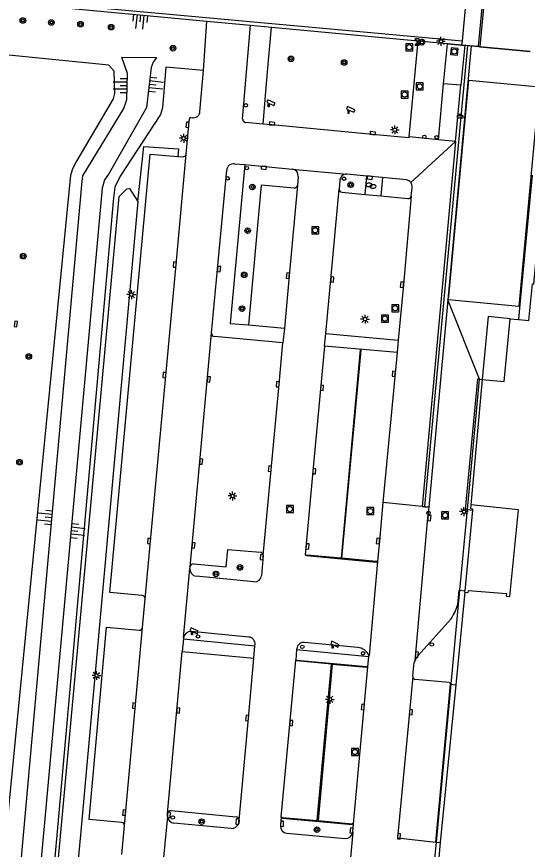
# Model space of a CAD drawing. Extents: x 132994 to 136000, y 393499 to 395512.
# Drawn here: x 133287.9 to 133361.1, y 394439.8 to 394559.2 of the extents above; entities that cross this region are included whole.
import ezdxf

# ---------------------------------------------------------------- set-up
doc = ezdxf.new("R2010")
doc.units = 0
for name, color, linetype in [('gg-afsc-damwand', 7, 'Continuous'), ('gg-afsc-muur', 7, 'Continuous'), ('gg-bbg-hoofdgebouw', 7, 'Continuous'), ('gg-bbg-overig bouwwerk', 7, 'Continuous'), ('gg-bbg-pand onderbouw', 7, 'Continuous'), ('gg-knt-BGT kruinlijn', 7, 'Continuous'), ('gg-knt-bovenkant onderkant talud', 7, 'Continuous'), ('gg-knt-trap', 7, 'Continuous'), ('gg-knt-verharding', 7, 'Continuous'), ('gg-knt-verharding nz', 7, 'Continuous'), ('gg-kntw-greppel-droge sloot', 7, 'Continuous'), ('gg-kwrk-keermuur', 7, 'Continuous'), ('gt-grn-afwateringsgoot', 7, 'Continuous'), ('gt-grn-groengrens', 7, 'Continuous'), ('gt-grn-weggrens', 7, 'Continuous'), ('gt-symb-afsluitpaal', 7, 'Continuous'), ('gt-symb-afvalbak', 7, 'Continuous'), ('gt-symb-boom', 7, 'Continuous'), ('gt-symb-brandkraan', 7, 'Continuous'), ('gt-symb-camera', 7, 'Continuous'), ('gt-symb-kolk', 7, 'Continuous'), ('gt-symb-lichtmast', 7, 'Continuous'), ('gt-symb-rioolschacht', 7, 'Continuous'), ('gt-symb-talud symbool', 7, 'Continuous'), ('gt-symb-verkeersbordpaal', 7, 'Continuous'), ('gt-symb-vulpunt droge blusleiding', 7, 'Continuous')]:
    doc.layers.add(name, color=color, linetype=linetype)

# ---------------------------------------------------------------- blocks, each defined once
blk = doc.blocks.new('gt0-VDB')
at = {"layer": 'gt-symb-vulpunt droge blusleiding'}
for p, q in [((0, 0.1), (0.08, 0.1)), ((0.08, -0.1), (0, -0.1))]:
    blk.add_line(p, q, dxfattribs=at)
blk.add_lwpolyline([(0, -0.1), (0, -0.5), (-0.49, -0.5), (-0.49, -0.25), (-0.24, -0.25), (-0.24, 0.25), (-0.49, 0.25), (-0.49, 0.5), (0, 0.5), (0, 0.1)], dxfattribs=at)
blk.add_circle((0.46, 0), 0.243, dxfattribs=at)
blk.add_arc((0.46, 0), 0.395, 195.1335, 164.8665, dxfattribs=at)
blk = doc.blocks.new('gt0-LMAST')
at = {"layer": 'gt-symb-lichtmast'}
for p, q in [((-0.18, 0.17), (-0.45, 0.44)), ((0, 0.25), (0, 0.62)), ((0.17, 0.17), (0.44, 0.44)), ((-0.25, 0), (-0.63, 0)), ((-0.18, -0.18), (-0.45, -0.45)), ((0, -0.25), (0, -0.63)), ((0.44, -0.45), (0.17, -0.18)), ((0.25, 0), (0.62, 0))]:
    blk.add_line(p, q, dxfattribs=at)
blk.add_circle((0, 0), 0.25, dxfattribs=at)
blk = doc.blocks.new('gt0-RS')
at = {"layer": 'gt-symb-rioolschacht'}
blk.add_lwpolyline([(-0.5, -0.5), (0.5, -0.5), (0.5, 0.5), (-0.5, 0.5)], close=True, dxfattribs=at)
blk.add_circle((0, 0), 0.375, dxfattribs=at)
blk = doc.blocks.new('gt0-KOLK')
at = {"layer": 'gt-symb-kolk'}
blk.add_lwpolyline([(0, 0), (0.37, 0), (0.37, 0.4), (-0.38, 0.4), (-0.38, 0), (0, 0)], dxfattribs=at)
blk = doc.blocks.new('gt0-CAMERA')
at = {"layer": 'gt-symb-camera'}
for points in [[(0.07, 0.48), (0.75, 0.16), (0.92, 0.51), (-0.12, 1), (-0.28, 0.65), (-0.07, 0.55)], [(0.07, 0.48), (0.07, 0), (-0.07, 0), (-0.07, 0.55)]]:
    blk.add_lwpolyline(points, dxfattribs=at)
blk = doc.blocks.new('gt0-VPAAL')
at = {"layer": 'gt-symb-verkeersbordpaal'}
blk.add_circle((0, 0), 0.25, dxfattribs=at)
blk = doc.blocks.new('gt0-TALUD_1')
at = {"layer": 'gt-symb-talud symbool'}
for p, q in [((-1, -1), (-1, 0)), ((-0.5, -2), (-0.5, 0)), ((0, -1), (0, 0)), ((0.5, -2), (0.5, 0)), ((1, -1), (1, 0))]:
    blk.add_line(p, q, dxfattribs=at)
blk = doc.blocks.new('gt0-BOOM')
at = {"layer": 'gt-symb-boom'}
for radius in [0.4, 0.2]:
    blk.add_circle((0, 0), radius, dxfattribs=at)
blk = doc.blocks.new('gt0-APAAL')
at = {"layer": 'gt-symb-afsluitpaal'}
blk.add_circle((0, 0), 0.25, dxfattribs=at)
blk = doc.blocks.new('gt0-ABAK')
at = {"layer": 'gt-symb-afvalbak'}
blk.add_lwpolyline([(0.38, -0.5), (-0.38, -0.5), (-0.38, -0.1), (0.38, -0.1)], close=True, dxfattribs=at)
blk.add_circle((0, 0), 0.1, dxfattribs=at)
blk = doc.blocks.new('gt0-BR')
at = {"layer": 'gt-symb-brandkraan'}
for centre, radius, start, end in [((-0.24, 0), 0.206, 107.5669, 252.4331), ((0.6, -2.66), 3, 106.892, 107.5669), ((0, -0.69), 0.938, 73.108, 106.892), ((-0.6, -2.66), 3, 72.4331, 73.108), ((0.24, 0), 0.206, 287.567, 72.4331), ((0.6, 2.66), 3, 252.4331, 253.108), ((0, 0.69), 0.938, 253.108, 286.8921), ((-0.6, 2.66), 3, 286.8921, 287.567)]:
    blk.add_arc(centre, radius, start, end, dxfattribs=at)

msp = doc.modelspace()

# ---------------------------------------------------------------- linework, layer by layer
at = {"layer": 'gg-afsc-damwand'}
for p, q in [((133346.37, 394488.92), (133352.52, 394555.03)), ((133352.99, 394554.98), (133349.65, 394518.59)), ((133349.65, 394518.59), (133346.92, 394488.82))]:
    msp.add_line(p, q, dxfattribs=at)
msp.add_lwpolyline([(133346.92, 394488.82), (133346.37, 394488.86), (133346.37, 394488.92)], dxfattribs=at)
at = {"layer": 'gg-afsc-muur'}
msp.add_lwpolyline([(133352.1, 394476.66), (133352.6, 394476.61), (133352.62, 394476.91), (133358.06, 394476.46), (133358.03, 394476.06), (133358.53, 394476.02), (133359.8, 394488.46), (133352.95, 394489.16)], dxfattribs=at)
at = {"layer": 'gg-bbg-hoofdgebouw'}
for p, q in [((133358.61, 394515.87), (133359.8, 394515.76)), ((133352.47, 394488.49), (133354.22, 394507.21)), ((133354.22, 394507.21), (133354.6, 394507.17)), ((133351.39, 394476.92), (133352.47, 394488.49)), ((133350.14, 394463.45), (133351.39, 394476.92)), ((133348.03, 394440.82), (133350.14, 394463.45)), ((133347.52, 394435.32), (133348.03, 394440.82))]:
    msp.add_line(p, q, dxfattribs=at)
for points in [[(133359.8, 394515.76), (133361.27, 394515.63), (133361.79, 394520.86), (133362, 394520.84), (133363.43, 394536.27)], [(133354.6, 394507.17), (133357.74, 394506.86), (133358.61, 394515.87)]]:
    msp.add_lwpolyline(points, dxfattribs=at)
at = {"layer": 'gg-bbg-overig bouwwerk'}
msp.add_lwpolyline([(133349.74, 394518.58), (133352.69, 394550.07), (133362.77, 394549.09), (133359.82, 394517.6), (133349.74, 394518.58)], dxfattribs=at)
at = {"layer": 'gg-bbg-pand onderbouw'}
for p, q in [((133263.68, 394563.35), (133315.13, 394558.55)), ((133315.13, 394558.55), (133321.41, 394557.97)), ((133321.41, 394557.97), (133324.42, 394557.69)), ((133324.42, 394557.69), (133345.41, 394555.73)), ((133345.41, 394555.73), (133349.62, 394555.34)), ((133349.62, 394555.34), (133351.64, 394555.15)), ((133351.64, 394555.15), (133354.07, 394554.92)), ((133354.07, 394554.92), (133354.25, 394554.91)), ((133354.25, 394554.91), (133361.48, 394554.23)), ((133361.74, 394536.46), (133360, 394517.9)), ((133360, 394517.9), (133359.8, 394515.76)), ((133354.6, 394507.17), (133352.95, 394489.16)), ((133353.19, 394488.42), (133352.12, 394476.85)), ((133352.1, 394476.66), (133350.8, 394463.39)), ((133352.1, 394476.66), (133352.12, 394476.85)), ((133350.8, 394463.39), (133348.58, 394440.77)), ((133348.58, 394440.77), (133348.04, 394435.27))]:
    msp.add_line(p, q, dxfattribs=at)
for points in [[(133358.61, 394515.87), (133355.44, 394516.16), (133354.6, 394507.17)], [(133352.95, 394489.16), (133352.9, 394488.63), (133353.21, 394488.61), (133353.19, 394488.42)]]:
    msp.add_lwpolyline(points, dxfattribs=at)
at = {"layer": 'gg-knt-BGT kruinlijn'}
msp.add_lwpolyline([(133297.28, 394535.58), (133297.37, 394536.34), (133303.25, 394545.99), (133303.65, 394547.29), (133303.76, 394551.04), (133302.95, 394553.37), (133307.93, 394553.31), (133307.43, 394552.63), (133307.15, 394551.87), (133306.48, 394546.14), (133306.07, 394545.38), (133301.13, 394536.73), (133300.45, 394535.77), (133300.15, 394534.6), (133291.81, 394443.11), (133284.05, 394359.55), (133282.25, 394360.94), (133281.64, 394361.9), (133297.28, 394535.58)], dxfattribs=at)
at = {"layer": 'gg-knt-bovenkant onderkant talud'}
for points in [[(133285.26, 394428.26), (133286.58, 394443.78), (133295.63, 394536.47), (133295.92, 394537.38), (133296.34, 394538.21), (133301.78, 394547.4), (133301.94, 394548.16), (133301.86, 394551.35), (133301.07, 394552.24), (133273.32, 394554.99), (133263.68, 394563.35)], [(133314.67, 394551.47), (133309.24, 394551.92), (133308.77, 394546.08), (133308.47, 394545.14), (133302.71, 394536.3), (133301.95, 394534.74), (133301.77, 394533.18), (133293.71, 394442.86), (133285.33, 394351.29)]]:
    msp.add_lwpolyline(points, dxfattribs=at)
at = {"layer": 'gg-knt-trap'}
for p, q in [((133349.06, 394549.56), (133349.61, 394555.29)), ((133349.61, 394555.29), (133351.64, 394555.11)), ((133352.1, 394555.07), (133351.55, 394549.34)), ((133351.55, 394549.34), (133349.06, 394549.56))]:
    msp.add_line(p, q, dxfattribs=at)
at = {"layer": 'gg-knt-verharding'}
for p, q in [((133353.05, 394570.34), (133351.71, 394555.67)), ((133351.71, 394555.67), (133263.19, 394563.77)), ((133320.26, 394544.47), (133321.41, 394557.97)), ((133344.12, 394541.92), (133345.41, 394555.73)), ((133349.61, 394555.29), (133349.62, 394555.34)), ((133351.71, 394555.67), (133351.64, 394555.15)), ((133351.64, 394555.15), (133351.64, 394555.11)), ((133351.64, 394555.11), (133352.1, 394555.07)), ((133352.1, 394555.07), (133352.52, 394555.03)), ((133352.52, 394555.03), (133352.99, 394554.98)), ((133352.99, 394554.98), (133354.07, 394554.88)), ((133354.07, 394554.88), (133354.25, 394554.86)), ((133354.25, 394554.86), (133361.48, 394554.16)), ((133314.15, 394545.55), (133314.67, 394551.47)), ((133323.18, 394543.75), (133323.77, 394550.72)), ((133348.33, 394541.51), (133349.06, 394549.56)), ((133350.74, 394541.27), (133351.55, 394549.34)), ((133312.86, 394544.71), (133313.03, 394544.69)), ((133323.18, 394543.75), (133320.65, 394544)), ((133348.33, 394541.51), (133344.12, 394541.92)), ((133350.74, 394541.27), (133345.97, 394488.96)), ((133350.74, 394541.27), (133348.33, 394541.51)), ((133310.98, 394539.14), (133311.66, 394539.08)), ((133319.1, 394538.08), (133320.58, 394537.96)), ((133320.58, 394537.96), (133327.38, 394537.31)), ((133328.23, 394536.26), (133328.13, 394535.01)), ((133338.06, 394536.32), (133335.18, 394536.59)), ((133337.81, 394533.69), (133338.06, 394536.32)), ((133340.28, 394536.11), (133338.06, 394536.32)), ((133340.28, 394536.11), (133340.04, 394533.48)), ((133343.69, 394535.78), (133340.28, 394536.11)), ((133334.19, 394535.67), (133334.08, 394534.46)), ((133344.42, 394533.42), (133344.57, 394534.65)), ((133334.49, 394534), (133337.81, 394533.69)), ((133337.81, 394533.69), (133340.04, 394533.48)), ((133340.04, 394533.48), (133343.95, 394533.11)), ((133321.08, 394514.99), (133326.24, 394514.51)), ((133326.24, 394514.51), (133326.02, 394512.41)), ((133326.02, 394512.41), (133316.21, 394513.3)), ((133332, 394511.94), (133332.18, 394513.74)), ((133332.18, 394513.74), (133342.55, 394512.79)), ((133342.55, 394512.79), (133342.39, 394511)), ((133342.39, 394511), (133332, 394511.94)), ((133345.97, 394488.96), (133346.37, 394488.92)), ((133352.47, 394488.49), (133353.19, 394488.42)), ((133323.22, 394481.89), (133322.96, 394479.05)), ((133312.71, 394480.05), (133312.73, 394480.31)), ((133321.88, 394478.16), (133313.61, 394478.93)), ((133351.39, 394476.92), (133352.12, 394476.85)), ((133305.91, 394471.59), (133306.29, 394475.68)), ((133321.14, 394470.22), (133312.89, 394471)), ((133311.78, 394469.96), (133311.61, 394468.16)), ((133311.8, 394470.11), (133311.78, 394469.96)), ((133311.78, 394469.96), (133322.02, 394468.96)), ((133322.02, 394468.96), (133322.04, 394469.14)), ((133336.74, 394468.71), (133329.14, 394469.45)), ((133311.61, 394468.16), (133321.87, 394467.18)), ((133321.87, 394467.18), (133322.02, 394468.96)), ((133328, 394468.41), (133327.86, 394466.89)), ((133328.02, 394468.56), (133328, 394468.41)), ((133328, 394468.41), (133338.36, 394467.43)), ((133328.05, 394466.88), (133327.86, 394466.89)), ((133338.19, 394465.93), (133338.36, 394467.43)), ((133338.36, 394467.43), (133338.38, 394467.59)), ((133338.02, 394465.95), (133338.19, 394465.93)), ((133349.84, 394463.68), (133345, 394464.14)), ((133347.95, 394440.83), (133350.03, 394463.46)), ((133350.03, 394463.46), (133350.14, 394463.45)), ((133350.14, 394463.45), (133350.8, 394463.39)), ((133310, 394445.33), (133319.33, 394444.45)), ((133309.48, 394444.47), (133309.5, 394444.94)), ((133319.74, 394443.96), (133319.7, 394443.5)), ((133325.78, 394444.37), (133325.71, 394443.19)), ((133325.99, 394444.36), (133325.78, 394444.37)), ((133302.96, 394439.06), (133303.32, 394443.19)), ((133318.61, 394442.77), (133310.38, 394443.55)), ((133336.16, 394443.43), (133335.96, 394443.45)), ((133336.03, 394442.24), (133336.16, 394443.43)), ((133326.59, 394442.08), (133334.96, 394441.33)), ((133347.95, 394440.83), (133348.03, 394440.82)), ((133348.03, 394440.82), (133348.58, 394440.77))]:
    msp.add_line(p, q, dxfattribs=at)
for points in [[(133312.17, 394539.47), (133312.57, 394543.66), (133312.64, 394544.53)], [(133344.12, 394541.92), (133344.1, 394541.79), (133338.89, 394542.27), (133324.46, 394543.65), (133323.18, 394543.75)], [(133305.88, 394476.17), (133301.23, 394476.62), (133307, 394539.48), (133310.98, 394539.14)], [(133315.82, 394513.79), (133316.68, 394522.99), (133317.99, 394537.18)], [(133320.58, 394537.96), (133318.49, 394515.18), (133321.08, 394514.99)], [(133327.63, 394534.6), (133322.94, 394535.03), (133321.08, 394514.99)], [(133352.47, 394488.49), (133352.19, 394488.51), (133353.95, 394507.24), (133354.22, 394507.21)], [(133313.23, 394480.7), (133317.92, 394480.29), (133318.13, 394482.79), (133322.8, 394482.37)], [(133351.11, 394474.91), (133351.27, 394476.93), (133351.39, 394476.92)], [(133350.15, 394472.85), (133345.39, 394467.55), (133345.15, 394467.23), (133344.96, 394466.88)], [(133302.93, 394443.65), (133298.26, 394444.08), (133300.75, 394471.65), (133305.44, 394471.19)], [(133344.63, 394464.63), (133344.77, 394466.14), (133344.83, 394466.52), (133344.96, 394466.88)]]:
    msp.add_lwpolyline(points, dxfattribs=at)
for centre, radius, start, end in [((133313.21, 394545.62), 0.942, 259.3115, 356.0389), ((133312.85, 394544.5), 0.214, 89.6025, 171.111), ((133320.73, 394544.46), 0.464, 178.1902, 260.5075), ((133311.7, 394539.56), 0.476, 265.9019, 349.7848), ((133318.96, 394537.1), 0.979, 82.3377, 175.6354), ((133327.25, 394536.34), 0.976, 355.5525, 82.6848), ((133335.13, 394535.65), 0.945, 87.0838, 178.7934), ((133327.64, 394535.1), 0.497, 269.3935, 349.1346), ((133343.5, 394534.73), 1.07, 37.7612, 79.8756), ((133343.5, 394534.73), 1.07, 355.7977, 37.8585), ((133334.52, 394534.43), 0.438, 176.9876, 266.5726), ((133344.03, 394533.49), 0.389, 257.5049, 349.42), ((133316.29, 394513.77), 0.475, 177.2651, 259.6254), ((133322.78, 394481.93), 0.441, 354.7736, 86.8007), ((133313.74, 394479.96), 1.03, 175.023, 262.7984), ((133313.17, 394480.26), 0.445, 83.1261, 173.1986), ((133321.97, 394479.15), 0.999, 265.2206, 354.2334), ((133305.83, 394475.71), 0.459, 355.8254, 84.29), ((133342.64, 394477.59), 8.89, 327.7147, 342.4219), ((133305.45, 394471.65), 0.458, 268.7867, 352.4566), ((133312.79, 394470.01), 0.994, 84.2369, 174.0776), ((133321.06, 394469.23), 0.989, 354.4996, 84.8606), ((133329, 394468.48), 0.981, 81.663, 175.03), ((133336.57, 394466.71), 2.01, 25.9536, 85.1602), ((133345.1, 394464.61), 0.479, 176.9196, 257.7791), ((133349.83, 394463.48), 0.197, 354.0241, 87.1785), ((133309.98, 394444.85), 0.485, 87.3421, 169.2457), ((133310.48, 394444.54), 0.996, 183.9672, 264.6508), ((133319.27, 394443.99), 0.462, 356.3794, 83.1393), ((133302.89, 394443.22), 0.428, 355.7986, 84.8869), ((133318.71, 394443.79), 1.03, 264.6315, 343.6208), ((133326.71, 394443.08), 1.01, 174.0017, 263.1792), ((133335.03, 394442.33), 1, 265.8103, 354.9591)]:
    msp.add_arc(centre, radius, start, end, dxfattribs=at)
at = {"layer": 'gg-knt-verharding nz'}
for p, q in [((133342.39, 394511), (133340.37, 394489.49)), ((133339.59, 394481.04), (133339.39, 394481.06)), ((133303.32, 394443.19), (133305.91, 394471.59)), ((133325.78, 394444.37), (133327.86, 394466.89))]:
    msp.add_line(p, q, dxfattribs=at)
for points in [[(133306.29, 394475.68), (133307.05, 394483.96), (133310.73, 394523.62), (133312.17, 394539.47)], [(133328.13, 394535.01), (133326.95, 394522.02), (133326.24, 394514.51)], [(133332.18, 394513.74), (133332.91, 394521.5), (133334.08, 394534.46)], [(133344.42, 394533.42), (133343.29, 394520.73), (133342.55, 394512.79)], [(133312.73, 394480.31), (133313.02, 394483.39), (133314.11, 394495.39), (133315.82, 394513.79)], [(133323.22, 394481.89), (133325.49, 394506.46), (133326.02, 394512.41)], [(133332, 394511.94), (133330.33, 394494.01), (133329.24, 394481.99), (133329.43, 394481.97)], [(133340.37, 394489.49), (133339.85, 394483.98), (133339.59, 394481.04)], [(133344.96, 394466.88), (133346.82, 394487.29), (133346.97, 394488.82), (133346.92, 394488.82)], [(133309.5, 394444.94), (133310.85, 394459.7), (133311.61, 394468.16)], [(133319.74, 394443.96), (133321.11, 394458.6), (133321.87, 394467.18)], [(133336.16, 394443.43), (133337.69, 394460.18), (133338.19, 394465.93)], [(133344.63, 394464.63), (133344.18, 394459.46), (133342.45, 394441.44), (133347.95, 394440.83)]]:
    msp.add_lwpolyline(points, dxfattribs=at)
at = {"layer": 'gg-kntw-greppel-droge sloot'}
msp.add_line((133285.86, 394351.07), (133302.57, 394533.38), dxfattribs=at)
for points in [[(133302.57, 394533.38), (133303.67, 394534.47), (133304.05, 394534.52), (133305.22, 394532.67)], [(133305.22, 394532.67), (133297.07, 394442.38), (133288.41, 394350.06)]]:
    msp.add_lwpolyline(points, dxfattribs=at)
at = {"layer": 'gg-kwrk-keermuur'}
for p, q in [((133314.67, 394551.47), (133315.13, 394558.55)), ((133323.77, 394550.72), (133324.42, 394557.69)), ((133338.02, 394465.95), (133328.05, 394466.88))]:
    msp.add_line(p, q, dxfattribs=at)
for points in [[(133339.39, 394481.06), (133334.49, 394481.51), (133337.24, 394511.37), (133337.12, 394511.38), (133334.37, 394481.52), (133329.43, 394481.97)], [(133339.39, 394481.06), (133339.38, 394480.93), (133329.42, 394481.86), (133329.43, 394481.97)], [(133325.99, 394444.36), (133330.92, 394443.91), (133332.98, 394466.31), (133328.04, 394466.79), (133328.05, 394466.88)], [(133338.02, 394465.95), (133338.01, 394465.83), (133333.11, 394466.3), (133331.08, 394443.9), (133335.96, 394443.45)], [(133325.99, 394444.36), (133325.98, 394444.24), (133335.95, 394443.35), (133335.96, 394443.45)]]:
    msp.add_lwpolyline(points, dxfattribs=at)
at = {"layer": 'gt-grn-afwateringsgoot'}
for p, q in [((133354.07, 394554.92), (133355.49, 394570.2)), ((133355.68, 394570.19), (133354.25, 394554.91)), ((133354.07, 394554.88), (133354.07, 394554.92)), ((133354.25, 394554.91), (133354.25, 394554.86))]:
    msp.add_line(p, q, dxfattribs=at)
at = {"layer": 'gt-grn-groengrens'}
msp.add_lwpolyline([(133305.22, 394532.67), (133306.08, 394540.56), (133311.07, 394540.22), (133310.98, 394539.14)], dxfattribs=at)
at = {"layer": 'gt-grn-weggrens'}
for p, q in [((133344.35, 394535.39), (133350.74, 394541.27)), ((133327.38, 394537.31), (133335.18, 394536.59)), ((133354.22, 394507.21), (133349.65, 394518.59)), ((133345.97, 394488.96), (133340.37, 394489.49)), ((133339.59, 394481.04), (133338.38, 394467.59)), ((133311.8, 394470.11), (133312.71, 394480.05)), ((133309.48, 394444.47), (133308.93, 394438.62)), ((133336.03, 394442.24), (133335.42, 394435.22))]:
    msp.add_line(p, q, dxfattribs=at)

# ---------------------------------------------------------------- block references
at = {"layer": 'gt-symb-afsluitpaal'}
msp.add_blockref('gt0-APAAL', (133346.31, 394541.94), dxfattribs=at)
at = {"layer": 'gt-symb-afvalbak'}
msp.add_blockref('gt0-ABAK', (133351.43, 394545.12), dxfattribs=at)
at = {"layer": 'gt-symb-boom'}
for p in [(133288.77, 394558.63), (133292.86, 394558.34), (133297.03, 394558.1), (133301.42, 394557.67), (133310.27, 394554.65), (133327.18, 394553.13), (133334.81, 394552.6), (133321.66, 394534.75), (133335.74, 394535.08), (133320.98, 394528.49), (133288.82, 394524.84), (133320.49, 394522.16), (133320.17, 394517.31), (133289.62, 394510.44), (133288.29, 394495.3), (133319.87, 394480.2), (133316.44, 394479.27), (133314.39, 394443.76), (133330.91, 394442.6)]:
    msp.add_blockref('gt0-BOOM', p, dxfattribs=at)
at = {"layer": 'gt-symb-brandkraan'}
for p in [(133338.39, 394535.05), (133338.93, 394534.83)]:
    msp.add_blockref('gt0-BR', p, dxfattribs=at)
at = {"layer": 'gt-symb-camera'}
for p in [(133324, 394546.26), (133335.43, 394545.3), (133312.99, 394470.53), (133333.16, 394468.61)]:
    msp.add_blockref('gt0-CAMERA', p, dxfattribs=at)
at = {"layer": 'gt-symb-kolk'}
for p, rotation in [((133312.57, 394543.66), 85.40323289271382), ((133324.46, 394543.65), -5.455251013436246), ((133338.89, 394542.27), -5.211962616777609), ((133323.3, 394537.71), 174.68209057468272), ((133338.49, 394536.28), 174.60174517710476), ((133310.73, 394523.62), 84.81214648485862), ((133316.68, 394522.99), -95.36611920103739), ((133326.95, 394522.02), 84.80410991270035), ((133332.91, 394521.5), -95.3259449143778), ((133343.29, 394520.73), 84.93343225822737), ((133287.56, 394515.12), -95.28502197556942), ((133309.25, 394507.76), 84.69087302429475), ((133315.21, 394507.17), -95.30109218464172), ((133342.11, 394507.95), 84.62584657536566), ((133325.49, 394506.46), 84.86912995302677), ((133331.43, 394505.97), -95.29305718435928), ((133314.11, 394495.39), -95.17981673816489), ((133324.37, 394494.35), 84.73908490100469), ((133330.33, 394494.01), -95.1396297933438), ((133346.82, 394487.29), -95.21196261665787), ((133307.05, 394483.96), 84.69087302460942), ((133313.02, 394483.39), -95.43115075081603), ((133329.36, 394483.23), -95.1878535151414), ((133339.85, 394483.98), 84.62584657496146), ((133323.19, 394481.66), 84.64994988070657), ((133345.03, 394467.71), -96.05589421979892), ((133304.89, 394460.37), 84.82018326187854), ((133310.85, 394459.7), -95.219998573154), ((133337.69, 394460.18), 84.96629634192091), ((133344.18, 394459.46), -95.47131678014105), ((133321.11, 394458.6), 84.89324180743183), ((133327.04, 394457.89), -95.3259449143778), ((133303.49, 394445.04), 84.79607354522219), ((133309.49, 394444.71), -91.82419258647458), ((133319.72, 394443.73), 84.70694281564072), ((133325.71, 394443.45), -91.69488571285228), ((133336.06, 394442.47), 84.64191523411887), ((133342.47, 394441.65), -95.64154082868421)]:
    msp.add_blockref('gt0-KOLK', p, dxfattribs=dict(at, rotation=rotation))
at = {"layer": 'gt-symb-lichtmast'}
for p in [(133348.68, 394555.64), (133342.07, 394542.94), (133311.82, 394541.73), (133304.32, 394519.32), (133337.8, 394515.79), (133318.82, 394490.45), (133351.98, 394488.2), (133299.31, 394464.71), (133332.75, 394461.28)]:
    msp.add_blockref('gt0-LMAST', p, dxfattribs=at)
at = {"layer": 'gt-symb-rioolschacht'}
for p in [(133344.14, 394554.79), (133345.64, 394549.17), (133343.47, 394548.01), (133330.66, 394528.54), (133342.13, 394517.37), (133340.64, 394515.88), (133327.03, 394488.57), (133338.56, 394488.28), (133349.27, 394487.68), (133336.35, 394453.74)]:
    msp.add_blockref('gt0-RS', p, dxfattribs=at)
at = {"layer": 'gt-symb-rioolschacht', "rotation": -5.7390984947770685}
msp.add_blockref('gt0-RS', (133350.59, 394554.18), dxfattribs=at)
at = {"layer": 'gt-symb-talud symbool'}
for p, xscale, yscale, rotation in [((133305.67, 394559.43), 1.0000124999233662, 1.000012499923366, -5.739098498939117), ((133306.87, 394549.46), 1.000012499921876, 1.0000124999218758, 84.2609015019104), ((133292.94, 394487.34), 1.0000124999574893, 1.000012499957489, -95.7390985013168), ((133295.67, 394485.46), 1.000012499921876, 1.0000124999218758, 84.2609015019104)]:
    msp.add_blockref('gt0-TALUD_1', p, dxfattribs=dict(at, xscale=xscale, yscale=yscale, rotation=rotation))
at = {"layer": 'gt-symb-talud symbool', "rotation": -90.00000000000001}
msp.add_blockref('gt0-TALUD_1', (133303.71, 394549.32), dxfattribs=at)
at = {"layer": 'gt-symb-verkeersbordpaal'}
for p in [(133320.71, 394546.46), (133348.07, 394541.88), (133320.86, 394537.46), (133318.13, 394535.99), (133334.78, 394535.94), (133346.9, 394488.01), (133313.86, 394470.31), (133328.81, 394468.82), (133347.38, 394469.15), (133337.52, 394467.89), (133310.25, 394444.34)]:
    msp.add_blockref('gt0-VPAAL', p, dxfattribs=at)
at = {"layer": 'gt-symb-vulpunt droge blusleiding'}
msp.add_blockref('gt0-VDB', (133345.51, 394555.52), dxfattribs=at)

doc.saveas('drawing.dxf')
